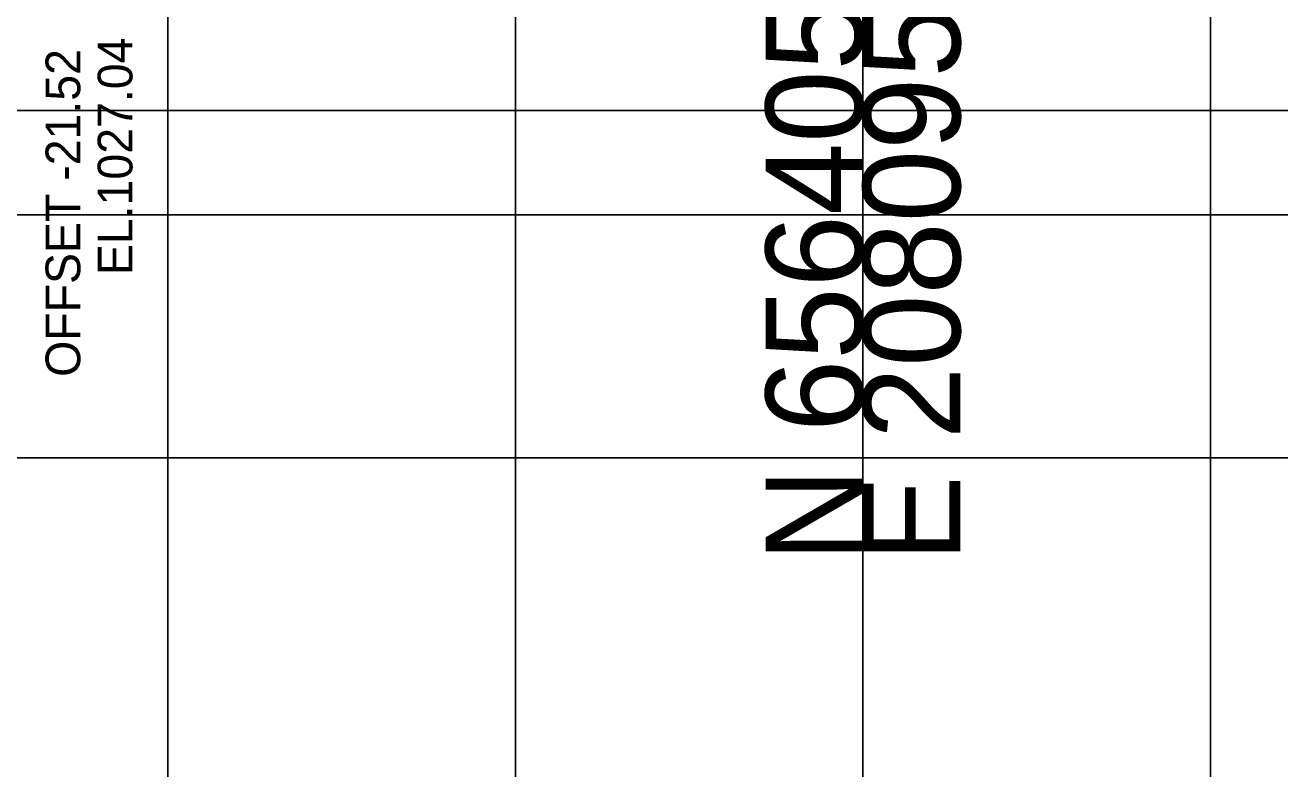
# Model space of a CAD drawing. Extents: x 1131015 to 1136271, y 133453 to 174329.
# Drawn here: x 1132316.35 to 1132352.46, y 167651.7 to 167673.12 of the extents above; entities that cross this region are included whole.
import ezdxf

# ---------------------------------------------------------------- set-up
doc = ezdxf.new("R2010")
doc.units = 0
for name, color, linetype in [('DESIGN - SHEET - Light Grid', 7, 'Continuous'), ('DESIGN - SHEET - Linework', 7, 'Continuous'), ('DESIGN - TYPICAL - Subgrade Tie Text', 7, 'Continuous')]:
    doc.layers.add(name, color=color, linetype=linetype)

msp = doc.modelspace()

# ---------------------------------------------------------------- linework, layer by layer
at = {"layer": 'DESIGN - SHEET - Light Grid'}
for p, q in [((1132340.456, 167667.655), (1132340.456, 167716.653)), ((1132040.456, 167667.655), (1132340.456, 167667.655)), ((1132340.456, 167667.655), (1132640.456, 167667.655))]:
    msp.add_line(p, q, dxfattribs=at)
at = {"layer": 'DESIGN - SHEET - Linework'}
for p, q in [((1132320.456, 167610.655), (1132320.456, 167820.655)), ((1132330.456, 167610.655), (1132330.456, 167820.655)), ((1132340.456, 167610.655), (1132340.456, 167820.655)), ((1132350.456, 167610.655), (1132350.456, 167820.655)), ((1132190.456, 167670.655), (1132490.456, 167670.655)), ((1132190.456, 167660.655), (1132490.456, 167660.655))]:
    msp.add_line(p, q, dxfattribs=at)

# ---------------------------------------------------------------- texts
at = {"layer": 'DESIGN - SHEET - Light Grid'}
for s, p in [('E 2080950.9959', (1132343.256, 167657.655)), ('N 656405.6365', (1132340.456, 167657.655))]:
    msp.add_text(s, height=2.8, rotation=90, dxfattribs=at).set_placement(p)
at = {"layer": 'DESIGN - TYPICAL - Subgrade Tie Text'}
for s, p in [('EL.1027.04', (1132319.434, 167665.917)), ('OFFSET -21.52', (1132317.934, 167662.989))]:
    msp.add_text(s, height=1, rotation=90, dxfattribs=at).set_placement(p)

doc.saveas('drawing.dxf')
